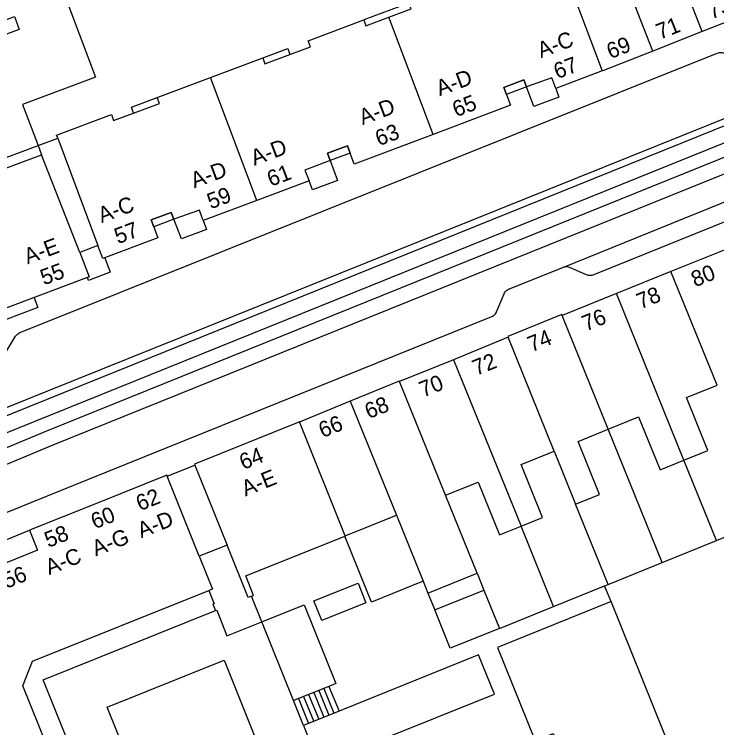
# Model space of a CAD drawing. Extents: x 122462 to 123306, y 485548 to 486417.
# Drawn here: x 122545.5 to 122612.1, y 485605.8 to 485673.5 of the extents above; entities that cross this region are included whole.
import ezdxf

# ---------------------------------------------------------------- set-up
doc = ezdxf.new("R2010")
doc.units = 0
for name, color, linetype in [('Level 1', 7, 'Continuous'), ('Level 10', 7, 'Continuous'), ('Level 11', 7, 'Continuous'), ('Level 17', 7, 'Continuous'), ('Level 19', 7, 'Continuous'), ('Level 2', 7, 'Continuous'), ('Level 23', 7, 'Continuous'), ('Level 31', 7, 'Continuous'), ('Level 33', 7, 'Continuous'), ('Level 37', 7, 'Continuous'), ('Level 4', 7, 'Continuous'), ('Level 5', 7, 'Continuous'), ('Level 58', 7, 'Continuous')]:
    doc.layers.add(name, color=color, linetype=linetype)

msp = doc.modelspace()

# ---------------------------------------------------------------- linework, layer by layer
at = {"layer": 'Level 1'}
for p, q in [((122615.462, 485673.664), (122610.778, 485671.823)), ((122610.778, 485671.823), (122606.094, 485669.982)), ((122559.071, 485665.561), (122564.134, 485667.469)), ((122547.777, 485661.013), (122549.644, 485661.711)), ((122553.464, 485651.539), (122551.729, 485650.887)), ((122613.009, 485651.17), (122607.799, 485649.09)), ((122607.799, 485649.09), (122602.64, 485646.979)), ((122602.64, 485646.979), (122597.489, 485644.91)), ((122592.368, 485642.838), (122587.189, 485640.719)), ((122587.189, 485640.719), (122582.048, 485638.64)), ((122596.72, 485632.042), (122598.754, 485627.022)), ((122562.656, 485630.733), (122565.701, 485623.14)), ((122563.073, 485622.086), (122560.028, 485629.679)), ((122589.411, 485620.469), (122586.415, 485627.866)), ((122576.914, 485624.018), (122581.765, 485625.983)), ((122581.765, 485625.983), (122584.298, 485619.728)), ((122576.864, 485623.998), (122576.914, 485624.018)), ((122565.701, 485623.14), (122563.073, 485622.086)), ((122584.761, 485618.585), (122589.411, 485620.469)), ((122584.298, 485619.728), (122584.761, 485618.585)), ((122569, 485615.876), (122568.032, 485618.29))]:
    msp.add_line(p, q, dxfattribs=at)
for points in [[(122543.026, 485679.702), (122547.951, 485681.541), (122553.241, 485667.511), (122546.311, 485664.908), (122547.777, 485661.013)], [(122581.054, 485673.188), (122583.15, 485673.973), (122582.941, 485674.531), (122588.191, 485676.501), (122588.405, 485675.936), (122590.335, 485676.666), (122590.121, 485677.231), (122596.759, 485679.718)], [(122571.668, 485669.663), (122573.611, 485670.389), (122573.401, 485670.951), (122578.671, 485672.931), (122578.88, 485672.373), (122581.054, 485673.188)], [(122564.134, 485667.469), (122571.457, 485670.229), (122571.668, 485669.663)], [(122606.094, 485669.982), (122601.41, 485668.14), (122601.285, 485668.101)], [(122601.285, 485668.101), (122596.88, 485666.439), (122596.503, 485667.444), (122594.103, 485666.587), (122593.854, 485667.247), (122591.951, 485666.527), (122592.58, 485664.84), (122585.249, 485662.079)], [(122556.846, 485664.097), (122556.643, 485664.646), (122559.071, 485665.561)], [(122549.644, 485661.711), (122549.536, 485662), (122554.741, 485663.961), (122554.95, 485663.395), (122556.846, 485664.097)], [(122585.249, 485662.079), (122577.769, 485659.259), (122577.128, 485661.003), (122575.22, 485660.283), (122575.481, 485659.591), (122573.086, 485658.689), (122573.499, 485657.67), (122568.535, 485655.813)], [(122568.535, 485655.813), (122563.449, 485653.91), (122563.081, 485654.891), (122560.663, 485654.027), (122560.414, 485654.687), (122558.511, 485653.967), (122559.14, 485652.279), (122553.92, 485650.319), (122553.464, 485651.539)], [(122551.729, 485650.887), (122552.64, 485648.559), (122545.066, 485645.722), (122537.739, 485642.977)], [(122597.489, 485644.91), (122597.459, 485644.989), (122592.33, 485642.929), (122592.368, 485642.838)], [(122582.048, 485638.64), (122582.029, 485638.679), (122577.39, 485636.779)], [(122609.038, 485631.188), (122611.309, 485632.107), (122609.276, 485637.127), (122612.172, 485638.3)], [(122577.39, 485636.779), (122572.652, 485634.84), (122572.581, 485634.82)], [(122572.581, 485634.82), (122572.509, 485634.799), (122562.619, 485630.825), (122562.656, 485630.733)], [(122601.861, 485634.124), (122604.735, 485635.288), (122606.768, 485630.268), (122609.038, 485631.188)], [(122598.754, 485627.022), (122601.021, 485627.941), (122598.988, 485632.96), (122601.861, 485634.124)], [(122593.586, 485624.93), (122595.626, 485625.756), (122593.594, 485630.775), (122596.72, 485632.042)], [(122560.028, 485629.679), (122559.989, 485629.769), (122553.479, 485627.159), (122546.969, 485624.549), (122547.73, 485622.658), (122534.62, 485617.34), (122533.779, 485615.38), (122539.073, 485602.225), (122537.16, 485601.456), (122537.361, 485600.955), (122537.78, 485601.123), (122540.672, 485593.931), (122542.652, 485589.007), (122542.233, 485588.839), (122542.435, 485588.338), (122544.349, 485589.107), (122549.63, 485575.969), (122549.863, 485576.064), (122551.487, 485575.365), (122551.58, 485575.13), (122554.564, 485576.331), (122564.72, 485580.417), (122565.489, 485578.499), (122565.978, 485578.697)], [(122586.415, 485627.866), (122589.516, 485629.122), (122591.548, 485624.104), (122593.586, 485624.93)], [(122568.032, 485618.29), (122568.227, 485618.368), (122567.479, 485620.234), (122576.864, 485623.998)], [(122573.81, 485594.395), (122557.098, 485587.683), (122554.825, 485588.725), (122546.352, 485609.8), (122547.264, 485612.128), (122563.98, 485618.83)], [(122563.98, 485618.83), (122564.483, 485617.577), (122564.362, 485617.529), (122564.604, 485616.925), (122564.724, 485616.974), (122565.695, 485614.551), (122569, 485615.876)], [(122602.121, 485617.777), (122591.348, 485613.442), (122594.91, 485604.592), (122596.627, 485605.283), (122597.643, 485602.76), (122599.649, 485601.906), (122599.174, 485600.79), (122596.981, 485601.724), (122594.456, 485600.707), (122593.773, 485602.426), (122577.019, 485595.681)], [(122607.401, 485599.206), (122607.147, 485599.836), (122609.049, 485600.6), (122602.121, 485617.777)]]:
    msp.add_lwpolyline(points, dxfattribs=at)
at = {"layer": 'Level 10'}
for points in [[(122594.103, 485666.587), (122592.195, 485665.874), (122591.951, 485666.527), (122593.854, 485667.247), (122594.103, 485666.587)], [(122575.481, 485659.591), (122575.22, 485660.283), (122577.128, 485661.003), (122577.389, 485660.295), (122575.481, 485659.591)], [(122560.663, 485654.027), (122558.755, 485653.314), (122558.511, 485653.967), (122560.414, 485654.687), (122560.663, 485654.027)], [(122535.23, 485617.589), (122534.469, 485619.479), (122542.783, 485622.853), (122546.969, 485624.549), (122547.73, 485622.658), (122535.23, 485617.589)]]:
    msp.add_lwpolyline(points, dxfattribs=at)
at = {"layer": 'Level 11'}
msp.add_line((122582.941, 485674.531), (122578.671, 485672.931), dxfattribs=at)
for points in [[(122596.88, 485666.439), (122597.185, 485665.599), (122594.804, 485664.71), (122594.103, 485666.587)], [(122575.481, 485659.591), (122576.181, 485657.709), (122573.815, 485656.828), (122573.499, 485657.67)], [(122563.449, 485653.91), (122563.769, 485653.07), (122561.369, 485652.162), (122560.663, 485654.027)], [(122554.107, 485650.391), (122554.621, 485649.021), (122552.561, 485648.241), (122552.465, 485648.496)], [(122547.4, 485646.598), (122547.761, 485645.661), (122543.093, 485643.912), (122542.732, 485644.848)], [(122572.978, 485596.207), (122556.612, 485589.643), (122548.276, 485610.379), (122564.604, 485616.925)]]:
    msp.add_lwpolyline(points, dxfattribs=at)
at = {"layer": 'Level 17'}
msp.add_line((122597.556, 485649.471), (122652.311, 485671.603), dxfattribs=at)
for points in [[(122709.48, 485702.109), (122709.528, 485702.192), (122709.561, 485702.281), (122709.581, 485702.375), (122709.585, 485702.47), (122709.574, 485702.565), (122709.548, 485702.657), (122709.508, 485702.744), (122709.454, 485702.823), (122709.389, 485702.893), (122709.313, 485702.952), (122709.23, 485702.998), (122709.14, 485703.03), (122709.046, 485703.047), (122708.95, 485703.049), (122704.34, 485700.629), (122693.14, 485695.979), (122669.178, 485686.34), (122636.16, 485672.989), (122614.01, 485664.019), (122548.688, 485637.731), (122544.761, 485636.151)], [(122544.301, 485640.741), (122545.656, 485642.934), (122545.716, 485643.021), (122545.785, 485643.101), (122545.862, 485643.173), (122545.947, 485643.237), (122546.037, 485643.291), (122546.133, 485643.336), (122612.195, 485669.786), (122612.305, 485669.824), (122612.419, 485669.846), (122612.536, 485669.852), (122612.651, 485669.842), (122612.765, 485669.817), (122614.576, 485669), (122614.671, 485668.969), (122614.769, 485668.952), (122614.869, 485668.947), (122614.969, 485668.955), (122615.066, 485668.976), (122615.16, 485669.01), (122617.368, 485669.906), (122628.222, 485674.197)], [(122650.568, 485668.976), (122600.403, 485648.744), (122600.302, 485648.711), (122600.198, 485648.691), (122600.091, 485648.686), (122599.986, 485648.695), (122599.882, 485648.718), (122599.782, 485648.754), (122598.177, 485649.461), (122598.077, 485649.497), (122597.973, 485649.52), (122597.868, 485649.529), (122597.761, 485649.524), (122597.657, 485649.504), (122597.556, 485649.471)], [(122540.981, 485624.703), (122552.488, 485629.346), (122590.83, 485644.817), (122590.924, 485644.863), (122591.012, 485644.922), (122591.091, 485644.991), (122591.16, 485645.07), (122591.219, 485645.158), (122591.265, 485645.252), (122591.97, 485646.965), (122592.017, 485647.06), (122592.076, 485647.149), (122592.146, 485647.228), (122592.227, 485647.298), (122592.315, 485647.357), (122592.411, 485647.403), (122597.556, 485649.471)]]:
    msp.add_lwpolyline(points, dxfattribs=at)
at = {"layer": 'Level 19'}
for p, q in [((122606.974, 485621.499), (122601.861, 485634.124)), ((122612.118, 485623.583), (122609.038, 485631.188)), ((122601.834, 485619.417), (122598.754, 485627.022)), ((122596.667, 485617.324), (122593.586, 485624.93)), ((122589.411, 485620.469), (122590.056, 485618.879)), ((122596.667, 485617.324), (122601.513, 485619.287)), ((122584.761, 485618.585), (122585.405, 485616.995)), ((122591.528, 485615.243), (122596.667, 485617.324))]:
    msp.add_line(p, q, dxfattribs=at)
for points in [[(122584.298, 485619.728), (122579.398, 485617.743), (122576.864, 485623.998)], [(122559.163, 485595.778), (122554.344, 485607.763), (122565.417, 485612.215), (122570.235, 485600.229), (122559.163, 485595.778)]]:
    msp.add_lwpolyline(points, dxfattribs=at)
at = {"layer": 'Level 2'}
for p, q in [((122585.405, 485616.995), (122590.056, 485618.879)), ((122590.056, 485618.879), (122591.528, 485615.243)), ((122572, 485608.395), (122569, 485615.876)), ((122575.363, 485609.744), (122572, 485608.395)), ((122576.324, 485607.396), (122572.962, 485606.043)), ((122572.962, 485606.043), (122574.456, 485602.333))]:
    msp.add_line(p, q, dxfattribs=at)
for points in [[(122574.692, 485616.005), (122573.948, 485617.861), (122578.125, 485619.536), (122578.869, 485617.68), (122574.692, 485616.005)], [(122569, 485615.876), (122573.019, 485617.488), (122576.019, 485610.007), (122575.363, 485609.744)], [(122591.528, 485615.243), (122586.878, 485613.359), (122585.405, 485616.995)], [(122574.456, 485602.333), (122591.061, 485609.016), (122589.567, 485612.726), (122576.324, 485607.396)]]:
    msp.add_lwpolyline(points, dxfattribs=at)
at = {"layer": 'Level 23'}
for p, q in [((122560.028, 485629.679), (122562.656, 485630.733)), ((122612.118, 485623.583), (122614.731, 485624.642)), ((122606.974, 485621.499), (122612.118, 485623.583)), ((122601.834, 485619.417), (122606.974, 485621.499)), ((122601.513, 485619.287), (122601.834, 485619.417)), ((122602.121, 485617.777), (122601.513, 485619.287))]:
    msp.add_line(p, q, dxfattribs=at)
at = {"layer": 'Level 31'}
for p, q in [((122575.363, 485609.744), (122576.324, 485607.396)), ((122572.962, 485606.043), (122572, 485608.395))]:
    msp.add_line(p, q, dxfattribs=at)
at = {"layer": 'Level 33'}
for p, q in [((122573.923, 485609.166), (122574.884, 485606.816)), ((122574.403, 485609.36), (122575.364, 485607.01)), ((122574.884, 485609.551), (122575.837, 485607.22)), ((122572.48, 485608.589), (122573.442, 485606.238)), ((122572.961, 485608.781), (122573.922, 485606.43)), ((122573.441, 485608.974), (122574.402, 485606.624))]:
    msp.add_line(p, q, dxfattribs=at)
at = {"layer": 'Level 37'}
for points in [[(122831.695, 485753.286), (122749.349, 485719.414), (122746.888, 485718.394), (122744.433, 485717.362), (122741.982, 485716.318), (122739.537, 485715.262), (122737.097, 485714.193), (122734.663, 485713.112), (122732.234, 485712.019), (122729.811, 485710.913), (122727.393, 485709.796), (122725.051, 485708.714), (122722.702, 485707.646), (122720.348, 485706.592), (122717.987, 485705.55), (122715.621, 485704.523), (122713.249, 485703.509), (122710.871, 485702.509), (122708.487, 485701.522), (122706.098, 485700.549), (122540.465, 485633.647), (122497.591, 485615.701), (122462.03, 485601.437)], [(122832.259, 485751.918), (122749.912, 485718.045), (122747.458, 485717.028), (122745.009, 485715.999), (122742.566, 485714.958), (122740.128, 485713.905), (122737.695, 485712.839), (122735.267, 485711.761), (122732.845, 485710.671), (122730.428, 485709.568), (122728.017, 485708.454), (122725.667, 485707.369), (122723.311, 485706.297), (122720.949, 485705.239), (122718.581, 485704.195), (122716.207, 485703.164), (122713.827, 485702.146), (122711.441, 485701.143), (122709.049, 485700.153), (122706.652, 485699.177), (122541.028, 485632.278), (122498.152, 485614.332), (122462.03, 485599.841)], [(122462.03, 485598.45), (122499.057, 485613.321), (122548.623, 485633.976), (122706.621, 485697.803), (122708.996, 485698.77), (122711.365, 485699.751), (122713.729, 485700.746), (122716.087, 485701.753), (122718.44, 485702.774), (122720.787, 485703.808), (122723.127, 485704.856), (122725.462, 485705.916), (122727.791, 485706.99), (122730.21, 485708.107), (122732.634, 485709.211), (122735.064, 485710.304), (122737.499, 485711.384), (122739.94, 485712.452), (122742.386, 485713.508), (122744.837, 485714.552), (122747.294, 485715.584), (122749.755, 485716.603), (122832.9, 485750.796)], [(122833.463, 485749.428), (122750.317, 485715.234), (122747.862, 485714.217), (122745.413, 485713.189), (122742.969, 485712.148), (122740.53, 485711.095), (122738.096, 485710.029), (122735.667, 485708.952), (122733.244, 485707.863), (122730.827, 485706.761), (122728.414, 485705.648), (122726.078, 485704.571), (122723.735, 485703.506), (122721.387, 485702.455), (122719.033, 485701.418), (122716.672, 485700.394), (122714.306, 485699.383), (122711.935, 485698.385), (122709.557, 485697.401), (122707.175, 485696.431), (122549.185, 485632.607), (122499.617, 485611.951), (122462.03, 485596.856)]]:
    msp.add_lwpolyline(points, dxfattribs=at)
at = {"layer": 'Level 4'}
for p, q in [((122610.778, 485671.823), (122605.757, 485684.598)), ((122606.094, 485669.982), (122601.073, 485682.757)), ((122585.249, 485662.079), (122581.054, 485673.188)), ((122568.535, 485655.813), (122564.134, 485667.469)), ((122547.777, 485661.013), (122548.101, 485660.151)), ((122551.729, 485650.887), (122548.101, 485660.151)), ((122612.172, 485638.3), (122607.799, 485649.09)), ((122609.038, 485631.188), (122602.64, 485646.979)), ((122601.861, 485634.124), (122597.489, 485644.91)), ((122596.72, 485632.042), (122592.368, 485642.838)), ((122587.189, 485640.719), (122593.586, 485624.93)), ((122577.39, 485636.779), (122581.765, 485625.983)), ((122576.914, 485624.018), (122572.581, 485634.82))]:
    msp.add_line(p, q, dxfattribs=at)
for points in [[(122596.759, 485679.718), (122596.881, 485679.764), (122601.285, 485668.101)], [(122530.306, 485657.84), (122531.101, 485655.681), (122530.061, 485655.271), (122530.391, 485654.321), (122532.801, 485653.281), (122533.721, 485653.611), (122533.341, 485654.641), (122538.551, 485656.611), (122538.933, 485655.572), (122543.221, 485657.181), (122542.841, 485658.171), (122548.101, 485660.151)], [(122568.032, 485618.29), (122567.7, 485618.157), (122565.701, 485623.14)]]:
    msp.add_lwpolyline(points, dxfattribs=at)
at = {"layer": 'Level 5'}
for p, q in [((122549.644, 485661.711), (122553.464, 485651.539)), ((122586.415, 485627.866), (122582.048, 485638.64))]:
    msp.add_line(p, q, dxfattribs=at)
for points in [[(122540.79, 485678.573), (122540.72, 485678.547), (122540.861, 485678.171), (122538.711, 485677.351), (122537.451, 485680.611), (122525.551, 485676.121), (122524.931, 485674.691), (122531.891, 485656.271), (122533.261, 485655.591), (122547.777, 485661.013)], [(122542.611, 485670.801), (122542.161, 485671.971), (122545.551, 485673.271), (122545.981, 485672.021), (122542.611, 485670.801)], [(122569.101, 485669.341), (122569.301, 485668.779), (122571.668, 485669.663)], [(122556.846, 485664.097), (122559.291, 485665.001), (122559.071, 485665.561)], [(122563.073, 485622.086), (122564.323, 485618.967), (122563.98, 485618.83)]]:
    msp.add_lwpolyline(points, dxfattribs=at)

# ---------------------------------------------------------------- texts
at = {"layer": 'Level 58'}
for s, rotation, p in [('73', 21.45719, (122611.638, 485672.967)), ('71', 21.45719, (122606.75, 485671.046)), ('A-C', 20.51766, (122595.466, 485669.301)), ('69', 21.45719, (122602.065, 485669.205)), ('67', 20.57991, (122597.022, 485667.308)), ('A-D', 20.51766, (122585.872, 485665.695)), ('A-D', 20.51766, (122578.547, 485662.944)), ('65', 20.57991, (122587.427, 485663.703)), ('63', 20.57991, (122580.102, 485660.952)), ('A-D', 20.51766, (122568.295, 485659.097)), ('A-D', 20.51766, (122562.599, 485656.958)), ('61', 20.57991, (122569.847, 485657.104)), ('59', 20.57991, (122564.154, 485654.965)), ('A-C', 20.51766, (122553.802, 485653.655)), ('57', 20.57991, (122555.357, 485651.662)), ('A-E', 20.51766, (122546.782, 485649.743)), ('55', 20.51766, (122548.334, 485647.75)), ('80', 22.02048, (122610.09, 485647.576)), ('78', 22.02048, (122604.91, 485645.483)), ('76', 22.02048, (122599.741, 485643.386)), ('74', 22.02048, (122594.581, 485641.407)), ('72', 22.02048, (122589.343, 485639.175)), ('70', 22.02048, (122584.305, 485637.125)), ('68', 22.02048, (122579.14, 485635.072)), ('66', 22.02048, (122574.764, 485633.279)), ('64', 21.85656, (122567.246, 485630.257)), ('A-E', 21.85656, (122567.443, 485627.74)), ('62', 21.82279, (122557.442, 485626.347)), ('60', 21.84022, (122553.162, 485624.632)), ('A-D', 21.82279, (122557.564, 485623.777)), ('58', 21.84264, (122548.758, 485622.866)), ('A-G', 21.84022, (122553.258, 485622.052)), ('A-C', 21.84264, (122548.834, 485620.276)), ('56', 21.8128, (122544.791, 485618.995))]:
    msp.add_text(s, height=1.5, rotation=rotation, dxfattribs=at).set_placement(p)

doc.saveas('drawing.dxf')
